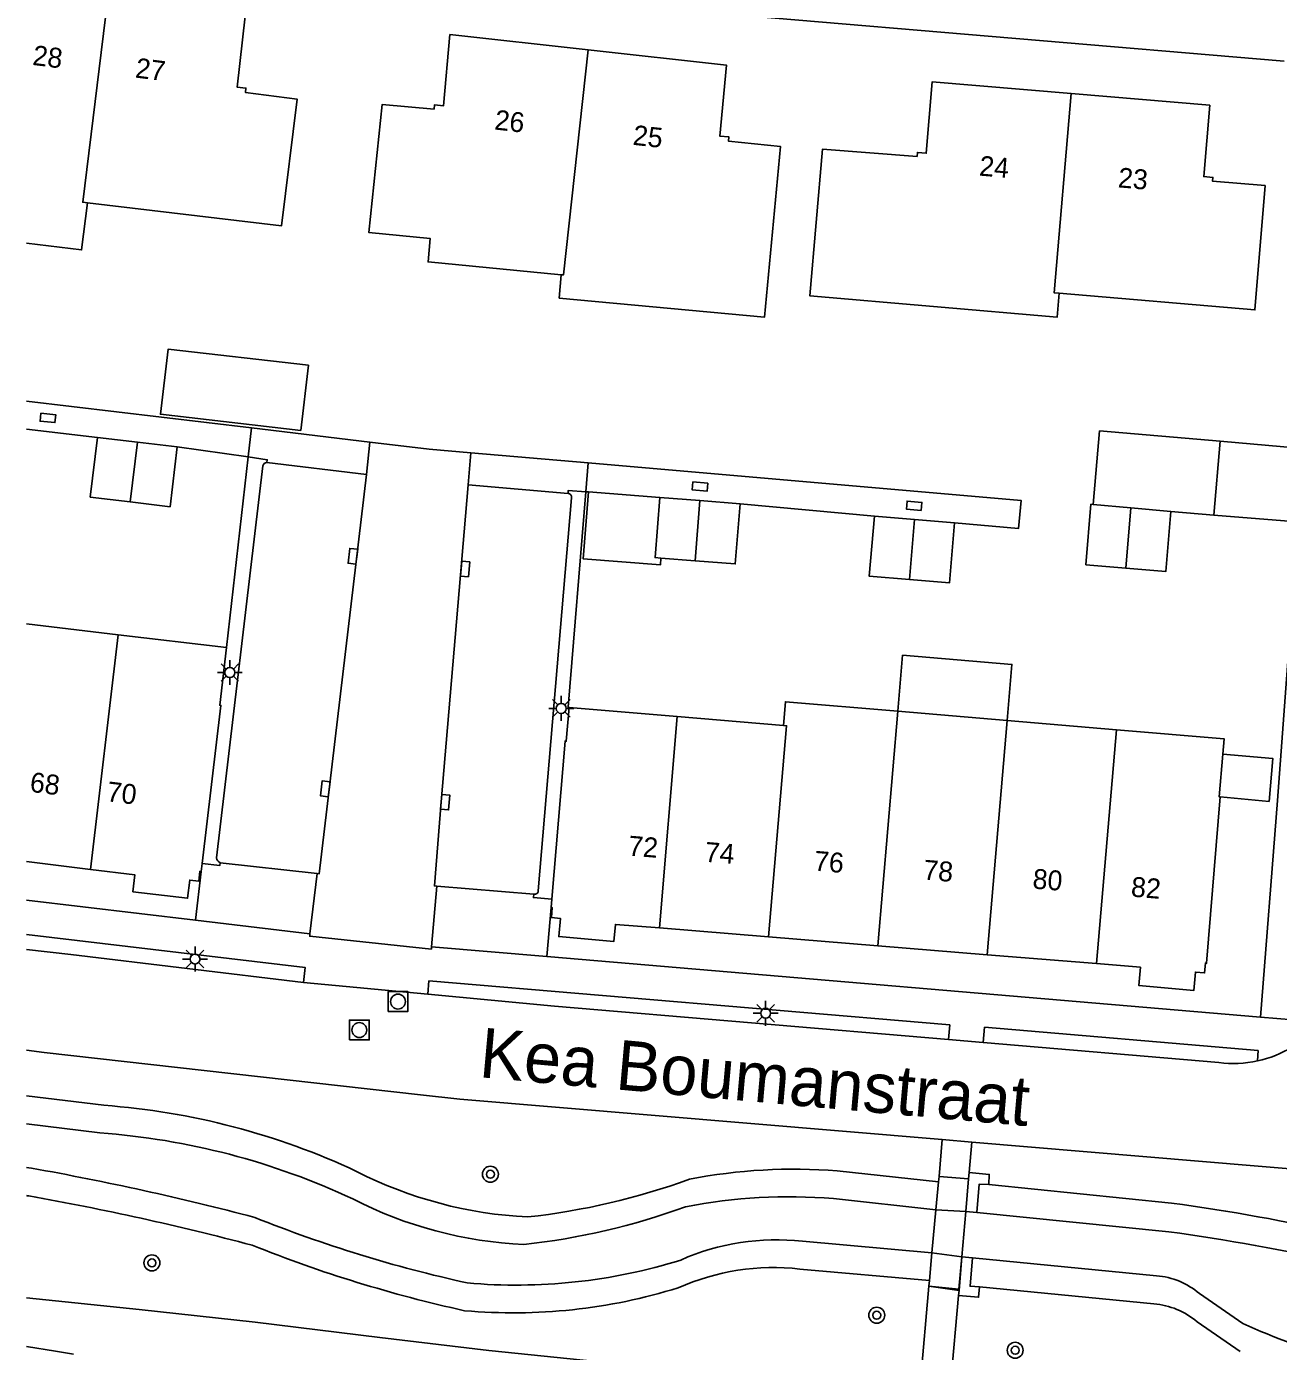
# Model space of a CAD drawing. Extents: x 132994 to 136000, y 393499 to 395512.
# Drawn here: x 133000 to 133062.9, y 394350.7 to 394417.2 of the extents above; entities that cross this region are included whole.
import ezdxf

# ---------------------------------------------------------------- set-up
doc = ezdxf.new("R2010")
doc.units = 0
for name, color, linetype in [('gg-afsc-hekwerk', 7, 'Continuous'), ('gg-afsc-muur', 7, 'Continuous'), ('gg-anno-huisnummerreeks BGT', 7, 'Continuous'), ('gg-anno-openbare ruimte label', 7, 'Continuous'), ('gg-bbg-bijgebouw', 7, 'Continuous'), ('gg-bbg-gedigitaliseerde bijgebouw', 7, 'Continuous'), ('gg-bbg-hoofdgebouw', 7, 'Continuous'), ('gg-bbg-luifel en loopbrug', 7, 'Continuous'), ('gg-bbg-tussenscheiding', 7, 'Continuous'), ('gg-knt-verharding', 7, 'Continuous'), ('gg-knt-verharding nz', 7, 'Continuous'), ('gg-kntw-bovenkant insteek waterloop', 7, 'Continuous'), ('gg-kntw-waterlijn', 7, 'Continuous'), ('gg-kwrk-kunstwerk niveau 01', 7, 'Continuous'), ('gt-grn-weggrens', 7, 'Continuous'), ('gt-symb-boom', 7, 'Continuous'), ('gt-symb-kolk', 7, 'Continuous'), ('gt-symb-kolk center center', 7, 'Continuous'), ('gt-symb-lichtmast', 7, 'Continuous'), ('gt-symb-rioolschacht', 7, 'Continuous'), ('gx-grn-maaiveld', 7, 'Continuous')]:
    doc.layers.add(name, color=color, linetype=linetype)

# ---------------------------------------------------------------- blocks, each defined once
blk = doc.blocks.new('gt0-KOLKCC')
at = {"layer": 'gt-symb-kolk center center'}
blk.add_lwpolyline([(-0.375, 0.2), (0.375, 0.2), (0.375, -0.2), (-0.375, -0.2)], close=True, dxfattribs=at)
blk = doc.blocks.new('gt0-KOLK')
at = {"layer": 'gt-symb-kolk'}
blk.add_lwpolyline([(0, 0), (0.375, 0), (0.375, 0.4), (-0.375, 0.4), (-0.375, 0), (0, 0)], dxfattribs=at)
blk = doc.blocks.new('gt0-LMAST')
at = {"layer": 'gt-symb-lichtmast'}
for p, q in [((-0.182, 0.173), (-0.447, 0.438)), ((-0.005, 0.246), (-0.005, 0.621)), ((0.172, 0.173), (0.437, 0.438)), ((-0.255, -0.004), (-0.63, -0.004)), ((-0.182, -0.181), (-0.447, -0.446)), ((-0.005, -0.254), (-0.005, -0.629)), ((0.437, -0.446), (0.172, -0.181)), ((0.245, -0.004), (0.62, -0.004))]:
    blk.add_line(p, q, dxfattribs=at)
blk.add_circle((-0.005, -0.004), 0.25, dxfattribs=at)
blk = doc.blocks.new('gt0-RS')
at = {"layer": 'gt-symb-rioolschacht'}
blk.add_lwpolyline([(-0.5, -0.5), (0.5, -0.5), (0.5, 0.5), (-0.5, 0.5)], close=True, dxfattribs=at)
blk.add_circle((0, 0), 0.375, dxfattribs=at)
blk = doc.blocks.new('gt0-BOOM')
at = {"layer": 'gt-symb-boom'}
for radius in [0.4, 0.2]:
    blk.add_circle((0, 0), radius, dxfattribs=at)

msp = doc.modelspace()

# ---------------------------------------------------------------- linework, layer by layer
at = {"layer": 'gg-afsc-hekwerk'}
for p, q in [((133000, 394398.432), (133011.298, 394397.082)), ((133000, 394397.026), (133003.565, 394396.604)), ((133017.25, 394396.371), (133011.298, 394397.082)), ((133007.575, 394396.129), (133011.133, 394395.628)), ((133011.133, 394395.628), (133010.045, 394386.046)), ((133022.325, 394395.833), (133028.219, 394395.322)), ((133028.099, 394393.872), (133028.225, 394393.863)), ((133035.843, 394393.272), (133042.591, 394392.652))]:
    msp.add_line(p, q, dxfattribs=at)
for points in [[(133022.325, 394395.833), (133020.233, 394396.015), (133017.25, 394396.371)], [(133028.219, 394395.322), (133049.958, 394393.436), (133049.839, 394392.037), (133046.617, 394392.311)]]:
    msp.add_lwpolyline(points, dxfattribs=at)
at = {"layer": 'gg-afsc-muur'}
for p, q in [((133047.351, 394359.67), (133047.323, 394359.354)), ((133047.742, 394357.66), (133047.18, 394357.709)), ((133047.521, 394355.393), (133046.983, 394355.439))]:
    msp.add_line(p, q, dxfattribs=at)
for points in [[(133048.339, 394359.063), (133048.366, 394359.581), (133047.351, 394359.67)], [(133048.339, 394359.063), (133047.858, 394359.089), (133047.742, 394357.66)], [(133047.521, 394355.393), (133047.401, 394353.96), (133047.873, 394353.937)]]:
    msp.add_lwpolyline(points, dxfattribs=at)
at = {"layer": 'gg-bbg-bijgebouw'}
for p, q in [((133005.57, 394396.367), (133003.565, 394396.604)), ((133005.57, 394396.367), (133007.575, 394396.129)), ((133031.812, 394393.59), (133033.828, 394393.431)), ((133035.843, 394393.272), (133033.828, 394393.431)), ((133055.478, 394393.069), (133053.589, 394393.236)), ((133055.478, 394393.069), (133057.487, 394392.891)), ((133042.591, 394392.652), (133044.604, 394392.482)), ((133046.617, 394392.311), (133044.604, 394392.482)), ((133033.59, 394390.41), (133031.868, 394390.546))]:
    msp.add_line(p, q, dxfattribs=at)
for points in [[(133003.565, 394396.604), (133003.202, 394393.605), (133005.207, 394393.363)], [(133007.575, 394396.129), (133007.211, 394393.12), (133005.207, 394393.363)], [(133059.955, 394396.417), (133063.918, 394396.059), (133063.614, 394392.377)], [(133031.868, 394390.546), (133031.574, 394390.569), (133031.812, 394393.59)], [(133033.59, 394390.41), (133035.605, 394390.251), (133035.843, 394393.272)], [(133053.589, 394393.236), (133053.468, 394393.247), (133053.217, 394390.205), (133055.228, 394390.039)], [(133057.487, 394392.891), (133057.238, 394389.873), (133055.228, 394390.039)], [(133044.348, 394389.463), (133042.335, 394389.633), (133042.591, 394392.652)], [(133044.348, 394389.463), (133046.361, 394389.292), (133046.617, 394392.311)]]:
    msp.add_lwpolyline(points, dxfattribs=at)
at = {"layer": 'gg-bbg-gedigitaliseerde bijgebouw'}
for p, q in [((133059.648, 394392.704), (133059.955, 394396.417)), ((133063.614, 394392.377), (133059.648, 394392.704))]:
    msp.add_line(p, q, dxfattribs=at)
at = {"layer": 'gg-bbg-hoofdgebouw'}
for p, q in [((133000, 394387.234), (133004.612, 394386.689)), ((133010.045, 394386.046), (133004.612, 394386.689)), ((133027.265, 394383.042), (133032.692, 394382.581)), ((133049.259, 394382.384), (133043.77, 394382.847)), ((133038.031, 394382.128), (133032.692, 394382.581)), ((133054.747, 394381.922), (133049.259, 394382.384)), ((133000, 394375.295), (133003.219, 394374.9)), ((133008.773, 394374.798), (133008.82, 394375.195)), ((133026.349, 394372.985), (133026.385, 394373.405)), ((133031.79, 394371.96), (133037.279, 394371.512)), ((133037.279, 394371.512), (133042.769, 394371.064)), ((133042.769, 394371.064), (133048.259, 394370.616)), ((133048.259, 394370.616), (133053.749, 394370.168))]:
    msp.add_line(p, q, dxfattribs=at)
for points in [[(133003.062, 394408.392), (133012.802, 394407.232), (133013.596, 394413.604), (133010.995, 394413.941), (133011.023, 394414.159), (133010.576, 394414.21), (133010.991, 394417.772), (133009.237, 394417.985), (133009.332, 394418.741), (133004.171, 394419.376)], [(133028.217, 394416.081), (133021.27, 394416.848), (133020.944, 394413.263), (133020.494, 394413.313), (133020.475, 394413.097), (133017.861, 394413.33), (133017.198, 394406.898), (133020.276, 394406.607), (133020.172, 394405.419), (133026.861, 394404.779)], [(133026.861, 394404.779), (133026.761, 394403.606), (133037.069, 394402.645), (133037.873, 394411.227), (133035.262, 394411.494), (133035.283, 394411.703), (133034.828, 394411.743), (133035.163, 394415.315), (133028.217, 394416.081)], [(133052.471, 394413.885), (133045.5, 394414.475), (133045.201, 394410.886), (133044.751, 394410.928), (133044.736, 394410.722), (133039.98, 394411.08), (133039.356, 394403.714), (133051.78, 394402.653), (133051.882, 394403.85)], [(133051.882, 394403.85), (133061.708, 394403.014), (133062.222, 394409.259), (133059.579, 394409.472), (133059.595, 394409.672), (133059.136, 394409.709), (133059.442, 394413.294), (133052.471, 394413.885)], [(133000, 394406.36), (133002.765, 394406.024), (133003.062, 394408.392)], [(133008.82, 394375.195), (133009.766, 394383.137), (133009.709, 394383.145), (133010.045, 394386.046)], [(133026.385, 394373.405), (133027.058, 394381.349), (133027.117, 394381.344), (133027.265, 394383.042)], [(133043.77, 394382.847), (133038.124, 394383.323), (133038.031, 394382.128)], [(133054.747, 394381.922), (133060.155, 394381.466), (133060.09, 394380.693)], [(133060.09, 394380.693), (133059.91, 394378.556), (133059.97, 394378.551)], [(133059.97, 394378.551), (133059.278, 394370.187), (133059.218, 394370.192), (133059.178, 394369.704), (133058.718, 394369.742), (133058.64, 394368.823), (133055.879, 394369.064), (133055.96, 394369.988), (133053.749, 394370.168)], [(133003.219, 394374.9), (133005.448, 394374.627), (133005.345, 394373.783), (133008.092, 394373.449), (133008.198, 394374.366), (133008.651, 394374.309), (133008.713, 394374.805), (133008.773, 394374.798)], [(133031.79, 394371.96), (133029.585, 394372.14), (133029.511, 394371.287), (133026.741, 394371.528), (133026.821, 394372.443), (133026.366, 394372.482), (133026.409, 394372.98), (133026.349, 394372.985)]]:
    msp.add_lwpolyline(points, dxfattribs=at)
at = {"layer": 'gg-bbg-luifel en loopbrug'}
for p, q in [((133053.895, 394396.944), (133053.589, 394393.236)), ((133059.955, 394396.417), (133053.895, 394396.944)), ((133028.225, 394393.863), (133031.812, 394393.59)), ((133059.648, 394392.704), (133057.487, 394392.891))]:
    msp.add_line(p, q, dxfattribs=at)
for points in [[(133014.167, 394400.233), (133013.774, 394396.953), (133006.726, 394397.768), (133007.118, 394401.047), (133014.167, 394400.233)], [(133028.225, 394393.863), (133027.961, 394390.512), (133031.841, 394390.202), (133031.868, 394390.546)], [(133043.77, 394382.847), (133044.009, 394385.665), (133049.499, 394385.203), (133049.259, 394382.384)], [(133059.97, 394378.551), (133062.418, 394378.319), (133062.606, 394380.482), (133060.09, 394380.693)]]:
    msp.add_lwpolyline(points, dxfattribs=at)
at = {"layer": 'gg-bbg-tussenscheiding'}
for p, q in [((133005.207, 394393.363), (133005.57, 394396.367)), ((133033.59, 394390.41), (133033.828, 394393.431)), ((133055.228, 394390.039), (133055.478, 394393.069)), ((133044.348, 394389.463), (133044.604, 394392.482)), ((133003.219, 394374.9), (133004.612, 394386.689)), ((133042.769, 394371.064), (133043.77, 394382.847)), ((133031.79, 394371.96), (133032.692, 394382.581)), ((133048.259, 394370.616), (133049.259, 394382.384)), ((133053.749, 394370.168), (133054.747, 394381.922))]:
    msp.add_line(p, q, dxfattribs=at)
for points in [[(133004.171, 394419.376), (133002.822, 394408.422), (133003.062, 394408.392)], [(133028.217, 394416.081), (133026.968, 394404.767), (133026.861, 394404.779)], [(133052.471, 394413.885), (133051.623, 394403.872), (133051.882, 394403.85)], [(133037.279, 394371.512), (133038.18, 394382.115), (133038.031, 394382.128)]]:
    msp.add_lwpolyline(points, dxfattribs=at)
at = {"layer": 'gg-knt-verharding'}
for p, q in [((133011.873, 394395.174), (133009.548, 394375.475)), ((133017.077, 394394.746), (133012.079, 394395.346)), ((133022.185, 394394.224), (133027.203, 394393.784)), ((133027.373, 394393.571), (133025.708, 394373.821)), ((133008.773, 394374.798), (133008.481, 394372.345)), ((133014.604, 394374.699), (133009.725, 394375.239)), ((133020.608, 394374.065), (133025.482, 394373.659)), ((133000, 394373.355), (133008.481, 394372.345)), ((133026.349, 394372.985), (133026.14, 394370.528)), ((133014.239, 394371.659), (133008.481, 394372.345)), ((133026.14, 394370.528), (133020.351, 394371.02)), ((133026.14, 394370.528), (133061.987, 394367.486)), ((133013.916, 394369.224), (133020.154, 394368.628)), ((133046.317, 394366.35), (133048.064, 394366.202)), ((133048.064, 394366.202), (133059.899, 394365.198)), ((133045.843, 394359.48), (133045.998, 394361.33)), ((133045.998, 394361.33), (133047.48, 394361.206)), ((133047.351, 394359.67), (133047.48, 394361.206))]:
    msp.add_line(p, q, dxfattribs=at)
for points in [[(133000, 394421.556), (133000.085, 394421.545), (133009.184, 394420.467), (133018.313, 394419.451), (133027.277, 394418.585), (133036.225, 394417.784), (133063.179, 394415.512)], [(133061.987, 394367.486), (133062.837, 394378.371), (133064.074, 394395.062), (133064.514, 394402.34), (133065.051, 394415.132)], [(133028.099, 394393.872), (133027.202, 394383.047), (133027.265, 394383.042)], [(133008.82, 394375.195), (133009.707, 394375.09), (133009.725, 394375.239)], [(133026.385, 394373.405), (133025.467, 394373.482), (133025.482, 394373.659)], [(133013.916, 394369.224), (133014.005, 394369.968), (133000, 394371.627)], [(133000, 394370.88), (133002.228, 394370.619), (133013.916, 394369.224)], [(133020.154, 394368.628), (133020.217, 394369.296), (133046.38, 394367.09), (133046.317, 394366.35)], [(133020.154, 394368.628), (133026.524, 394368.028), (133046.317, 394366.35)], [(133061.841, 394365.278), (133061.866, 394365.798), (133048.129, 394366.968), (133048.064, 394366.202)], [(133000, 394365.816), (133000.886, 394365.711), (133019.784, 394363.571), (133021.771, 394363.364), (133045.998, 394361.33)], [(133047.48, 394361.206), (133067.664, 394359.511), (133108.324, 394356.059)]]:
    msp.add_lwpolyline(points, dxfattribs=at)
for centre, radius, start, end in [((133012.079, 394395.137), 0.209, 89.89198, 169.82851), ((133027.21, 394393.615), 0.169, 344.95766, 92.23062), ((133009.827, 394375.5), 0.28, 185.07885, 248.66094), ((133025.53, 394373.831), 0.178, 254.43524, 356.83174), ((133060.642, 394370.757), 5.609, 282.34532, 320.74352), ((133060.643, 394370.743), 5.595, 262.35568, 282.36221)]:
    msp.add_arc(centre, radius, start, end, dxfattribs=at)
at = {"layer": 'gg-knt-verharding nz'}
for p, q in [((133017.25, 394396.371), (133017.077, 394394.746)), ((133022.185, 394394.224), (133022.325, 394395.833)), ((133014.239, 394371.659), (133014.604, 394374.699)), ((133020.608, 394374.065), (133020.351, 394371.02))]:
    msp.add_line(p, q, dxfattribs=at)
for points in [[(133012.079, 394395.346), (133012.097, 394395.484), (133011.133, 394395.628)], [(133017.077, 394394.746), (133014.704, 394374.687), (133014.604, 394374.699)], [(133020.608, 394374.065), (133020.492, 394374.075), (133020.831, 394378.295), (133022.185, 394394.224)], [(133028.099, 394393.872), (133027.216, 394393.945), (133027.203, 394393.784)], [(133020.351, 394371.02), (133020.341, 394370.902), (133014.226, 394371.546), (133014.239, 394371.659)]]:
    msp.add_lwpolyline(points, dxfattribs=at)
at = {"layer": 'gg-kntw-bovenkant insteek waterloop'}
for p, q in [((133000, 394363.523), (133003.884, 394363.051)), ((133040.73, 394359.753), (133045.816, 394359.198)), ((133057.522, 394358.14), (133048.339, 394359.063)), ((133045.356, 394354.252), (133038.848, 394354.824)), ((133047.873, 394353.937), (133056.632, 394353.077)), ((133058.801, 394352.176), (133060.972, 394350.673))]:
    msp.add_line(p, q, dxfattribs=at)
msp.add_lwpolyline([(133000, 394358.511), (133000.058, 394358.505), (133000.116, 394358.499)], dxfattribs=at)
for centre, radius, start, end in [((133001.282, 394327.159), 35.986, 64.83999, 85.85288), ((133026.148, 394378.376), 20.956, 242.8362, 267.35488), ((133038.54, 394332.266), 27.574, 85.44478, 100.95076), ((133021.395, 394391.998), 34.763, 276.2524, 290.03036), ((132975.236, 394219.107), 141.595, 75.22796, 79.87988), ((133044.362, 394260.849), 98.177, 77.17303, 82.29668), ((133036.556, 394418.857), 67.707, 248.13353, 257.5931), ((133037.532, 394343.071), 11.826, 83.60918, 113.91696), ((133024.47, 394380.391), 27.768, 264.91597, 287.32107), ((133056.306, 394349.232), 3.859, 49.72403, 85.16009)]:
    msp.add_arc(centre, radius, start, end, dxfattribs=at)
at = {"layer": 'gg-kntw-waterlijn'}
for p, q in [((133000, 394362.113), (133003.688, 394361.664)), ((133040.534, 394358.367), (133045.687, 394357.805)), ((133045.687, 394357.805), (133047.18, 394357.709)), ((133057.391, 394356.695), (133047.742, 394357.66)), ((133045.486, 394355.646), (133038.978, 394356.218)), ((133045.486, 394355.646), (133046.983, 394355.439)), ((133047.521, 394355.393), (133056.761, 394354.49)), ((133058.929, 394353.588), (133061.1, 394352.085))]:
    msp.add_line(p, q, dxfattribs=at)
msp.add_lwpolyline([(133000, 394359.918), (133000.123, 394359.906), (133000.246, 394359.893)], dxfattribs=at)
for centre, radius, start, end in [((133001.096, 394325.801), 35.956, 64.83563, 85.86568), ((132975.366, 394220.501), 141.595, 75.22796, 79.87988), ((133025.95, 394376.981), 20.948, 242.83124, 267.35984), ((133038.345, 394330.862), 27.592, 85.44992, 100.94562), ((133021.213, 394390.551), 34.701, 276.23995, 290.04281), ((133036.671, 394420.199), 67.652, 248.1286, 257.59501), ((133037.662, 394344.459), 11.832, 83.61294, 113.91037), ((133044.231, 394259.404), 98.177, 77.17303, 82.29668), ((133024.599, 394381.779), 27.763, 264.91373, 287.32331), ((133056.43, 394350.637), 3.867, 49.73558, 85.08475), ((133080.808, 394396.693), 48.768, 246.16462, 258.59249)]:
    msp.add_arc(centre, radius, start, end, dxfattribs=at)
at = {"layer": 'gg-kwrk-kunstwerk niveau 01'}
for p, q in [((133045.843, 394359.48), (133045.816, 394359.198)), ((133047.323, 394359.354), (133045.843, 394359.48)), ((133045.816, 394359.198), (133045.687, 394357.805)), ((133047.18, 394357.709), (133047.323, 394359.354)), ((133045.687, 394357.805), (133045.486, 394355.646)), ((133046.983, 394355.439), (133047.18, 394357.709)), ((133045.486, 394355.646), (133045.356, 394354.252)), ((133046.983, 394355.439), (133046.841, 394353.809)), ((133045.356, 394354.252), (133045.329, 394353.957)), ((133045.329, 394353.957), (133046.841, 394353.809))]:
    msp.add_line(p, q, dxfattribs=at)
at = {"layer": 'gt-grn-weggrens'}
for p, q in [((133011.133, 394395.628), (133011.298, 394397.082)), ((133028.099, 394393.872), (133028.219, 394395.322)), ((133061.987, 394367.486), (133063.637, 394367.348))]:
    msp.add_line(p, q, dxfattribs=at)
at = {"layer": 'gx-grn-maaiveld'}
for p, q in [((133046.983, 394355.439), (133046.847, 394353.752)), ((133045.322, 394353.963), (133045.356, 394354.252)), ((133044.817, 394348.19), (133045.322, 394353.963)), ((133045.322, 394353.963), (133046.847, 394353.752)), ((133046.824, 394353.493), (133046.332, 394348.014)), ((133046.847, 394353.752), (133046.824, 394353.493))]:
    msp.add_line(p, q, dxfattribs=at)
for points in [[(133046.824, 394353.493), (133047.825, 394353.406), (133047.873, 394353.937)], [(133000, 394353.372), (133005.662, 394352.798), (133011.486, 394352.149), (133017.75, 394351.391), (133023.217, 394350.738), (133028.622, 394350.171), (133034.845, 394349.415), (133040.238, 394348.719), (133044.817, 394348.19)], [(133000, 394350.933), (133001.464, 394350.692), (133002.365, 394350.549)]]:
    msp.add_lwpolyline(points, dxfattribs=at)

# ---------------------------------------------------------------- block references
at = {"layer": 'gt-symb-boom'}
for p in [(133023.303, 394359.586), (133006.3, 394355.134), (133042.711, 394352.504), (133049.666, 394350.742)]:
    msp.add_blockref('gt0-BOOM', p, dxfattribs=at)
at = {"layer": 'gt-symb-kolk'}
for p, rotation in [((133016.594, 394390.613), 83.3354220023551), ((133021.835, 394390.011), -94.90437611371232), ((133015.203, 394378.924), 83.21331500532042), ((133020.831, 394378.295), -94.58067863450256)]:
    msp.add_blockref('gt0-KOLK', p, dxfattribs=dict(at, rotation=rotation))
at = {"layer": 'gt-symb-kolk center center'}
for p, rotation in [((133001.074, 394397.582), -5.236806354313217), ((133033.834, 394394.136), -5.285021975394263), ((133044.591, 394393.172), 174.87716703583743)]:
    msp.add_blockref('gt0-KOLKCC', p, dxfattribs=dict(at, rotation=rotation))
at = {"layer": 'gt-symb-lichtmast'}
for p in [(133010.219, 394384.797), (133026.867, 394382.994), (133008.472, 394370.401), (133037.136, 394367.68)]:
    msp.add_blockref('gt0-LMAST', p, dxfattribs=at)
at = {"layer": 'gt-symb-rioolschacht'}
for p in [(133018.661, 394368.263), (133016.719, 394366.831)]:
    msp.add_blockref('gt0-RS', p, dxfattribs=at)

# ---------------------------------------------------------------- texts
at = {"layer": 'gg-anno-huisnummerreeks BGT'}
for s, rotation, p in [('28', 353, (133000.269, 394415.323)), ('27', 353, (133005.431, 394414.687)), ('26', 353.7, (133023.478, 394412.077)), ('25', 353.7, (133030.425, 394411.31)), ('24', 355.2, (133047.832, 394409.761)), ('23', 355.2, (133054.803, 394409.171)), ('68', 353, (133000.132, 394378.806)), ('70', 353, (133003.988, 394378.333)), ('72', 355.3, (133030.198, 394375.603)), ('74', 355.3, (133034.045, 394375.289)), ('76', 355.3, (133039.534, 394374.841)), ('78', 355.3, (133045.024, 394374.393)), ('80', 355.3, (133050.514, 394373.945)), ('82', 355.3, (133055.457, 394373.542))]:
    msp.add_text(s, height=1, rotation=rotation, dxfattribs=at).set_placement(p)
at = {"layer": 'gg-anno-openbare ruimte label'}
msp.add_text('Kea Boumanstraat', height=2.5, rotation=354.9, dxfattribs=at).set_placement((133022.69, 394364.467))

doc.saveas('drawing.dxf')
